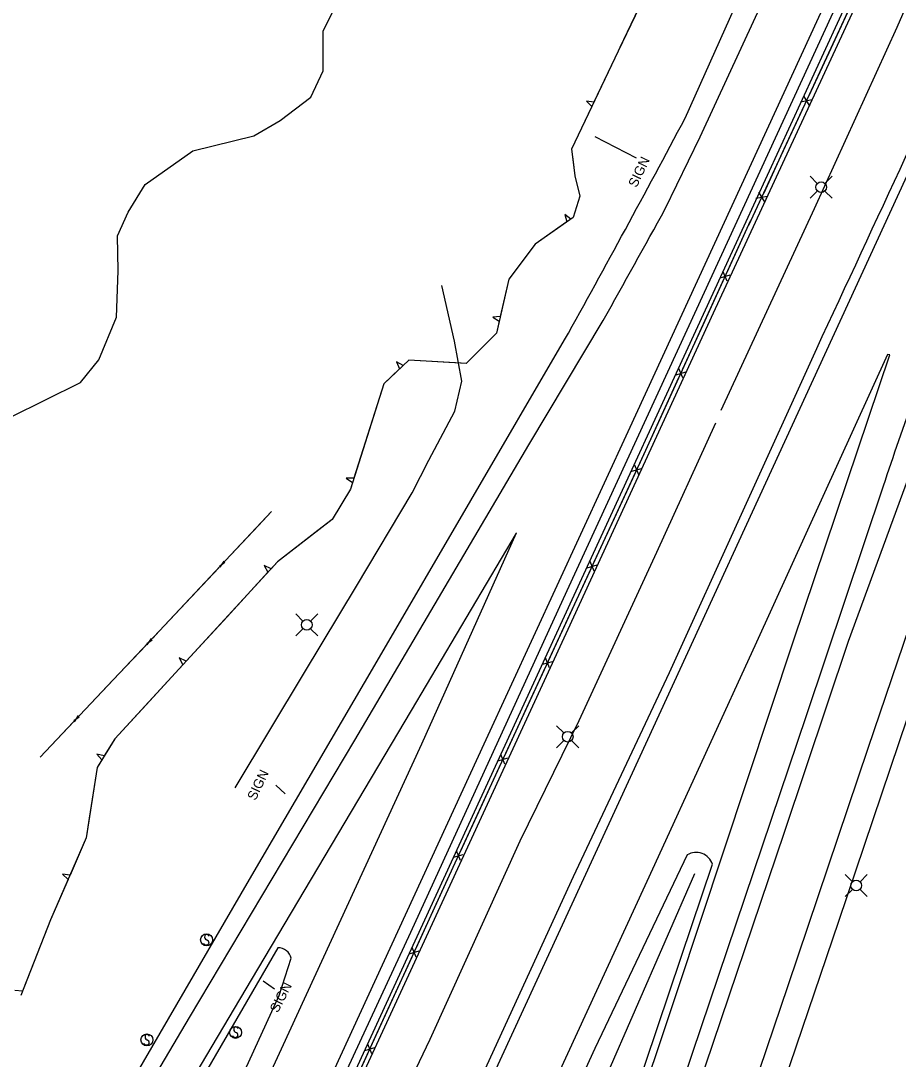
# Model space of a CAD drawing. Extents: x 978516 to 993312, y 1836504 to 1846212.
# Drawn here: x 982007 to 982370.2, y 1843712.9 to 1844142.7 of the extents above; entities that cross this region are included whole.
import ezdxf

# ---------------------------------------------------------------- set-up
doc = ezdxf.new("R2010")
doc.units = 0
for name, color, linetype in [('S_EDGE_PAVEMENT', 7, 'Continuous'), ('S_FENCE', 7, 'Continuous'), ('S_MISC_STRUCTURES', 7, 'Continuous'), ('S_SHOULDER', 7, 'Continuous'), ('S_SIDE_DRAIN', 7, 'Continuous'), ('S_SIGN', 7, 'Continuous'), ('S_SIGN_ANNOT', 7, 'Continuous'), ('S_STREAM', 7, 'Continuous'), ('S_TREE', 7, 'Continuous'), ('S_UTILITY_POLE', 7, 'Continuous')]:
    doc.layers.add(name, color=color, linetype=linetype)

msp = doc.modelspace()

# ---------------------------------------------------------------- linework, layer by layer
at = {"layer": 'S_EDGE_PAVEMENT'}
for points in [[(982273.73, 1844064.89), (982288.19, 1844094.69), (982356.96, 1844243.34), (982421.2, 1844383.21)], [(982444.31, 1844376.55), (982405.39, 1844292.19), (982337.22, 1844143.95), (982258.29, 1843972.49), (982199.49, 1843845.15), (982150.27, 1843738.07), (982091.93, 1843611.5), (982046.43, 1843512.73)], [(982101.67, 1843487.19), (982177.28, 1843651.48), (982263.35, 1843838.34), (982337.41, 1843999.45), (982433.25, 1844207.72), (982434.11, 1844208.11)], [(981976.52, 1843560.47), (982076.78, 1843730.23), (982145.31, 1843845.02), (982217.33, 1843967.17), (982248.06, 1844018.63)], [(982185.79, 1843463.91), (982239.06, 1843622.45), (982278.85, 1843741.38), (982326.89, 1843886.03), (982366.68, 1844004.4), (982365.76, 1844004.6), (982311.5, 1843885.46), (982269.33, 1843793.43), (982201.26, 1843645.59), (982158.09, 1843552.58), (982118.36, 1843465.83)], [(982363.96, 1843950.12), (982332.06, 1843855.02), (982281.13, 1843704.2), (982249.92, 1843612.34), (982219.11, 1843520.41), (982198.69, 1843459.03)], [(982005.62, 1843481.17), (982055.01, 1843587.69), (982114.89, 1843717.29), (982172.98, 1843843.45), (982212.17, 1843930.75), (982212, 1843930.65), (982168.51, 1843857.22), (982102.38, 1843745.75), (982039.82, 1843640.35), (981988.52, 1843553.82)]]:
    msp.add_lwpolyline(points, dxfattribs=at)
for centre, major_axis, ratio, start_param, end_param in [((982240.77, 1844048.58), (152.05, 273.53), 0.067032, 4.640027, 4.809278), ((982579.36, 1843883.79), (-154.44, -465.45), 0.459494, 4.560962, 4.722328)]:
    msp.add_ellipse(centre, major_axis=major_axis, ratio=ratio, start_param=start_param, end_param=end_param, dxfattribs=at)
at = {"layer": 'S_FENCE'}
for p, q in [((982334.6, 1844109.89), (982329.69, 1844109.02)), ((982330.9, 1844111.62), (982333.39, 1844107.29)), ((982312.39, 1844071.72), (982314.89, 1844067.39)), ((982316.09, 1844069.99), (982311.18, 1844069.12)), ((982296.46, 1844036.22), (982300.54, 1844037.47)), ((982299.35, 1844034.86), (982297.65, 1844038.83)), ((982281.08, 1843994.84), (982279.38, 1843998.8)), ((982278.19, 1843996.19), (982282.27, 1843997.45)), ((982259.89, 1843956.22), (982263.96, 1843957.41)), ((982262.75, 1843954.8), (982261.09, 1843958.82)), ((982089.22, 1843916.98), (982091.48, 1843918.61)), ((982089.52, 1843916.52), (982091.19, 1843919.07)), ((982241.44, 1843916.29), (982245.51, 1843917.48)), ((982244.3, 1843914.88), (982242.64, 1843918.9)), ((982059.14, 1843885), (982061.32, 1843886.53)), ((982059.36, 1843884.45), (982061.11, 1843887.08)), ((982222.99, 1843876.37), (982227.05, 1843877.56)), ((982225.85, 1843874.96), (982224.19, 1843878.97)), ((982028.95, 1843853.1), (982031.13, 1843854.63)), ((982029.17, 1843852.55), (982030.92, 1843855.18)), ((982207.4, 1843835.03), (982205.74, 1843839.05)), ((982204.54, 1843836.45), (982208.6, 1843837.63)), ((982186.08, 1843796.52), (982190.15, 1843797.71)), ((982188.95, 1843795.11), (982187.29, 1843799.13)), ((982167.76, 1843756.54), (982171.82, 1843757.74)), ((982170.63, 1843755.13), (982168.95, 1843759.14)), ((982152.31, 1843715.15), (982150.63, 1843719.16)), ((982149.44, 1843716.55), (982153.5, 1843717.75))]:
    msp.add_line(p, q, dxfattribs=at)
for points in [[(982451.59, 1844369.22), (982399.56, 1844254.82), (982308.24, 1844057.91)], [(982349.81, 1844147.55), (982341.4, 1844129.41)], [(982341.4, 1844129.41), (982332.99, 1844111.27)], [(982331.3, 1844107.64), (982322.89, 1844089.5)], [(982322.89, 1844089.5), (982314.48, 1844071.37)], [(982312.8, 1844067.74), (982308.24, 1844057.91)], [(982070.57, 1843536.57), (982089.53, 1843577.47), (982097.28, 1843598.86), (982186.74, 1843794.14), (982265.7, 1843964.98), (982308.98, 1844059.82)], [(982307.63, 1844056.86), (982308.98, 1844059.82)], [(982299.33, 1844038.67), (982307.63, 1844056.86)], [(982289.37, 1844016.83), (982297.67, 1844035.03)], [(982281.06, 1843998.64), (982289.37, 1844016.83)], [(982271.1, 1843976.8), (982279.4, 1843995)], [(982262.76, 1843958.63), (982265.7, 1843964.98), (982271.1, 1843976.8)], [(982252.7, 1843936.85), (982261.09, 1843955)], [(982014.95, 1843837.92), (982064.26, 1843890.02), (982110.8, 1843939.56)], [(982105.41, 1843933.82), (982110.8, 1843939.56)], [(982091.72, 1843919.25), (982105.41, 1843933.82)], [(982244.31, 1843918.7), (982252.7, 1843936.85)], [(982075.3, 1843901.77), (982088.99, 1843916.34)], [(982234.25, 1843896.93), (982242.63, 1843915.07)], [(982061.6, 1843887.21), (982064.26, 1843890.02), (982075.3, 1843901.77)], [(982225.86, 1843878.78), (982234.25, 1843896.93)], [(982045.14, 1843869.81), (982058.86, 1843884.31)], [(982215.79, 1843857), (982224.18, 1843875.15)], [(982031.41, 1843855.32), (982045.14, 1843869.81)], [(982207.41, 1843838.86), (982215.79, 1843857)], [(982014.95, 1843837.92), (982028.67, 1843852.42)], [(982197.34, 1843817.08), (982205.73, 1843835.23)], [(982188.96, 1843798.93), (982197.34, 1843817.08)], [(982178.95, 1843777.13), (982186.74, 1843794.14), (982187.28, 1843795.3)], [(982170.62, 1843758.95), (982178.95, 1843777.13)], [(982160.63, 1843737.14), (982168.96, 1843755.32)], [(982152.3, 1843718.97), (982160.63, 1843737.14)], [(982142.31, 1843697.16), (982150.64, 1843715.33)]]:
    msp.add_lwpolyline(points, dxfattribs=at)
at = {"layer": 'S_MISC_STRUCTURES'}
msp.add_lwpolyline([(982459.15, 1844381.2), (982401.18, 1844255.02), (982353.6, 1844151.37), (982293.53, 1844021.64), (982233.45, 1843890.75), (982165.83, 1843744.12), (982112.95, 1843629.64), (982097.77, 1843596.62), (982091.45, 1843577), (982071.61, 1843534.32), (982068.38, 1843535.71), (982088.3, 1843578.12), (982096.35, 1843601.36), (982110.1, 1843631.18), (982228.09, 1843887.64), (982301.61, 1844047.37), (982364.37, 1844183.75), (982455.44, 1844381.81), (982456.19, 1844383.33)], dxfattribs=at)
at = {"layer": 'S_SHOULDER'}
for points in [[(982281.93, 1844102.29), (982333.5, 1844217.4), (982416.97, 1844398.31)], [(982448.76, 1844375.28), (982356.61, 1844175.48), (982282.66, 1844014.59), (982233, 1843906.78), (982168.28, 1843765.4), (982106.74, 1843632.71), (982066.39, 1843545.71)], [(981966.53, 1843556.77), (982017.41, 1843642.31), (982101.61, 1843787.26), (982154.54, 1843877.59), (982232.1, 1844010.57)], [(982097.08, 1843486.24), (982164.34, 1843632.63), (982235.82, 1843788.52), (982275.47, 1843872.94), (982336.44, 1844007.09)], [(982375.99, 1843957.93), (982349.48, 1843885.85), (982322.98, 1843806.74), (982286.97, 1843700.33), (982237.09, 1843553.6), (982216.81, 1843492.96), (982200.83, 1843445.96)], [(982282.82, 1843797.47), (982244.62, 1843717.38), (982181.13, 1843579.15), (982136.84, 1843482.98), (982122.22, 1843451.63)], [(982180.73, 1843461.94), (982209.68, 1843547.73), (982251, 1843667.79), (982280.34, 1843755.13), (982293.31, 1843793.59)], [(982113.44, 1843759.05), (982066.41, 1843678.23), (982019.19, 1843596.85), (981991.47, 1843549)], [(981999.54, 1843490.56), (982045.71, 1843590.53), (982113.87, 1843739.26), (982118.9, 1843754.69)]]:
    msp.add_lwpolyline(points, dxfattribs=at)
for centre, major_axis, ratio, start_param, end_param in [((981492.34, 1844624.74), (2158.84, 4724.25), 0.197395, 4.671769, 4.705376), ((981882.6, 1844208.84), (738.27, 1332.31), 0.263796, 4.709745, 4.778323), ((982286.53, 1843791.37), (-4.45, 5.58), 0.998282, 4.356062, 6.156523), ((982113.51, 1843753.54), (5.31, -1.48), 0.998985, 0.482155, 1.854831)]:
    msp.add_ellipse(centre, major_axis=major_axis, ratio=ratio, start_param=start_param, end_param=end_param, dxfattribs=at)
at = {"layer": 'S_SIDE_DRAIN'}
for points in [[(982502.74, 1844207.51), (982471.02, 1844135.94), (982444.81, 1844075.29), (982404.65, 1843975.29), (982382.05, 1843913.38), (982357.59, 1843841.57), (982324.51, 1843743.28), (982277.24, 1843603.93), (982231.79, 1843469.36), (982207.2, 1843395.99), (982204.08, 1843394.01)], [(982190.77, 1843326.16), (982204.49, 1843360.78), (982216.82, 1843388.22), (982265.15, 1843533.27), (982345.6, 1843770.02), (982377.6, 1843864.76), (982415.16, 1843969.37), (982453.7, 1844066.63), (982477.92, 1844125.85), (982508.24, 1844191.94)]]:
    msp.add_lwpolyline(points, dxfattribs=at)
at = {"layer": 'S_SIGN'}
for points in [[(982261.89, 1844085.74), (982244.7, 1844094.66)], [(982116.39, 1843822.72), (982112.59, 1843826.29)], [(982107.26, 1843745.37), (982112.01, 1843742.03)]]:
    msp.add_lwpolyline(points, dxfattribs=at)
for centre in [(982083.9, 1843762.33), (982059.2, 1843720.93), (982095.9, 1843724.05)]:
    msp.add_circle(centre, 2.49, dxfattribs=at)
for centre, radius, start, end in [((982084.58, 1843763.65), 1.5, 167.1196, 241.9813), ((982083.97, 1843763.59), 0.95, 16.5258, 156.8957), ((982083.49, 1843760.98), 1.4, 358.6529, 73.7063), ((982083.75, 1843761.5), 1.28, 204.641, 335.359), ((982059.27, 1843722.2), 0.95, 16.5258, 156.8957), ((982095.75, 1843723.23), 1.28, 204.641, 335.359), ((982096.59, 1843725.38), 1.5, 167.1196, 241.9813), ((982095.98, 1843725.32), 0.95, 16.5258, 156.8957), ((982095.49, 1843722.71), 1.4, 358.6529, 73.7063), ((982059.05, 1843720.11), 1.28, 204.641, 335.359), ((982059.89, 1843722.26), 1.5, 167.1196, 241.9813), ((982058.79, 1843719.59), 1.4, 358.6529, 73.7063)]:
    msp.add_arc(centre, radius, start, end, dxfattribs=at)
at = {"layer": 'S_STREAM'}
for points in [[(982296.86, 1843981.53), (982335.53, 1844064.99), (982369.8, 1844139.96), (982423.52, 1844263.5), (982443.56, 1844305.64), (982453.87, 1844326.44)], [(981988.1, 1843971.52), (982031.73, 1843992.91), (982039.34, 1844002.33), (982046.58, 1844019.96), (982047.33, 1844039.13), (982047, 1844053.7), (982051.46, 1844063.43), (982058.42, 1844074.97), (982078.25, 1844088.88), (982103.41, 1844095.06), (982114.4, 1844101.43), (982127, 1844111.04), (982132.19, 1844121.89), (982132.16, 1844138.37), (982137.18, 1844148.76)], [(982095.71, 1843825.19), (982124.47, 1843872.96), (982145.9, 1843908.67), (982169.03, 1843947.3), (982175.87, 1843960.84), (982186.58, 1843981.1), (982189.48, 1843993.51), (982186.48, 1844010.07), (982181.27, 1844033.16)], [(982086.73, 1843526.48), (982142.41, 1843649.96), (982176.49, 1843721.29), (982213.62, 1843803.37), (982238.14, 1843853.11), (982270.23, 1843922.8), (982294.62, 1843976.28)], [(982285.9, 1843789.63), (982236.76, 1843677.07), (982202.56, 1843582.01), (982185.75, 1843531.1), (982159.54, 1843473.99), (982138.38, 1843428.1), (982125.65, 1843394.21), (982121.21, 1843381.85), (982126.09, 1843376.07), (982130.36, 1843375.68)]]:
    msp.add_lwpolyline(points, dxfattribs=at)
at = {"layer": 'S_TREE'}
for p, q in [((982244.24, 1844109.02), (982241.13, 1844109.45)), ((982241.13, 1844109.45), (982243.4, 1844107.24)), ((982234.67, 1844060.52), (982232.18, 1844062.43)), ((982232.18, 1844062.43), (982233.07, 1844059.39)), ((982205.47, 1844020.32), (982202.33, 1844020.07)), ((982202.33, 1844020.07), (982205.03, 1844018.41)), ((982165.23, 1843999.98), (982162.48, 1844001.52)), ((982162.48, 1844001.52), (982163.8, 1843998.64)), ((982144.87, 1843953.4), (982141.73, 1843953.41)), ((982141.73, 1843953.41), (982144.28, 1843951.53)), ((982110.6, 1843915.92), (982107.75, 1843917.25)), ((982107.75, 1843917.25), (982109.27, 1843914.47)), ((982075.44, 1843877.64), (982072.6, 1843878.97)), ((982072.6, 1843878.97), (982074.12, 1843876.19)), ((982041.54, 1843838.44), (982038.5, 1843839.23)), ((982038.5, 1843839.23), (982040.51, 1843836.78)), ((982027.36, 1843789.13), (982024.23, 1843789.46)), ((982024.23, 1843789.46), (982026.57, 1843787.33)), ((982007.64, 1843741.1), (982004.5, 1843741.32))]:
    msp.add_line(p, q, dxfattribs=at)
for points in [[(982266.47, 1844155.73), (982254.26, 1844130.08), (982234.99, 1844089.57), (982236.27, 1844078.45), (982238.32, 1844070.11), (982235.64, 1844061.2), (982219.96, 1844050.19), (982208.98, 1844035.77), (982203.88, 1844013.34), (982191.33, 1844000.85), (982167.62, 1844002.24), (982157.23, 1843992.46), (982143.42, 1843948.79), (982135.84, 1843936.27), (982113.18, 1843918.73), (982045.91, 1843845.48), (982038.57, 1843833.66), (982034.06, 1843804.49), (982019.29, 1843770.65), (982006.96, 1843739.37)], [(982265.72, 1844154.16), (982254.98, 1844131.59)], [(982254.98, 1844131.59), (982254.26, 1844130.08), (982244.24, 1844109.02)], [(982243.4, 1844107.24), (982234.99, 1844089.57), (982235.61, 1844084.23)], [(982235.61, 1844084.23), (982236.27, 1844078.45), (982238.32, 1844070.11), (982235.64, 1844061.2), (982234.67, 1844060.52)], [(982233.07, 1844059.39), (982219.96, 1844050.19), (982214.51, 1844043.04)], [(982214.51, 1844043.04), (982208.98, 1844035.77), (982205.47, 1844020.32)], [(982205.03, 1844018.41), (982203.88, 1844013.34), (982191.33, 1844000.85), (982189.25, 1844000.98)], [(982189.25, 1844000.98), (982167.62, 1844002.24), (982165.23, 1843999.98)], [(982163.8, 1843998.64), (982157.23, 1843992.46), (982152.41, 1843977.22)], [(982152.41, 1843977.22), (982144.87, 1843953.4)], [(982144.28, 1843951.53), (982143.42, 1843948.79), (982135.84, 1843936.27), (982129.93, 1843931.69)], [(982129.93, 1843931.69), (982113.18, 1843918.73), (982110.6, 1843915.92)], [(982109.27, 1843914.47), (982092.36, 1843896.05)], [(982092.36, 1843896.05), (982075.44, 1843877.64)], [(982074.12, 1843876.19), (982057.2, 1843857.78)], [(982057.2, 1843857.78), (982045.91, 1843845.48), (982041.54, 1843838.44)], [(982040.51, 1843836.78), (982038.57, 1843833.66), (982035.32, 1843812.62)], [(982035.32, 1843812.62), (982034.06, 1843804.49), (982027.36, 1843789.13)], [(982026.57, 1843787.33), (982019.29, 1843770.65), (982016.8, 1843764.33)], [(982016.8, 1843764.33), (982007.64, 1843741.1)]]:
    msp.add_lwpolyline(points, dxfattribs=at)
at = {"layer": 'S_UTILITY_POLE'}
for p, q in [((982336.67, 1844075.37), (982333.68, 1844078.35)), ((982339.84, 1844075.37), (982342.83, 1844078.35)), ((982336.67, 1844072.19), (982333.68, 1844069.21)), ((982339.84, 1844072.19), (982342.83, 1844069.21)), ((982123.75, 1843894.26), (982120.77, 1843897.25)), ((982126.93, 1843894.26), (982129.91, 1843897.25)), ((982123.75, 1843891.08), (982120.77, 1843888.1)), ((982126.93, 1843891.08), (982129.91, 1843888.1)), ((982231.76, 1843847.96), (982228.77, 1843850.95)), ((982234.94, 1843847.96), (982237.92, 1843850.95)), ((982231.76, 1843844.78), (982228.77, 1843841.8)), ((982234.94, 1843844.78), (982237.92, 1843841.8)), ((982351.19, 1843786.4), (982348.21, 1843789.39)), ((982354.37, 1843786.4), (982357.35, 1843789.39)), ((982351.19, 1843783.22), (982348.21, 1843780.24)), ((982354.37, 1843783.22), (982357.35, 1843780.24))]:
    msp.add_line(p, q, dxfattribs=at)
for centre in [(982338.26, 1844073.79), (982125.35, 1843892.68), (982233.36, 1843846.38), (982352.79, 1843784.82)]:
    msp.add_circle(centre, 2.21, dxfattribs=at)

# ---------------------------------------------------------------- texts
at = {"layer": 'S_SIGN_ANNOT'}
for rotation, p in [(64.5603, (982261.84, 1844073.35)), (64.5603, (982104.13, 1843819.71)), (63.0627, (982113.38, 1843731.87))]:
    msp.add_text('SIGN', height=4, rotation=rotation, dxfattribs=at).set_placement(p)

doc.saveas('drawing.dxf')
